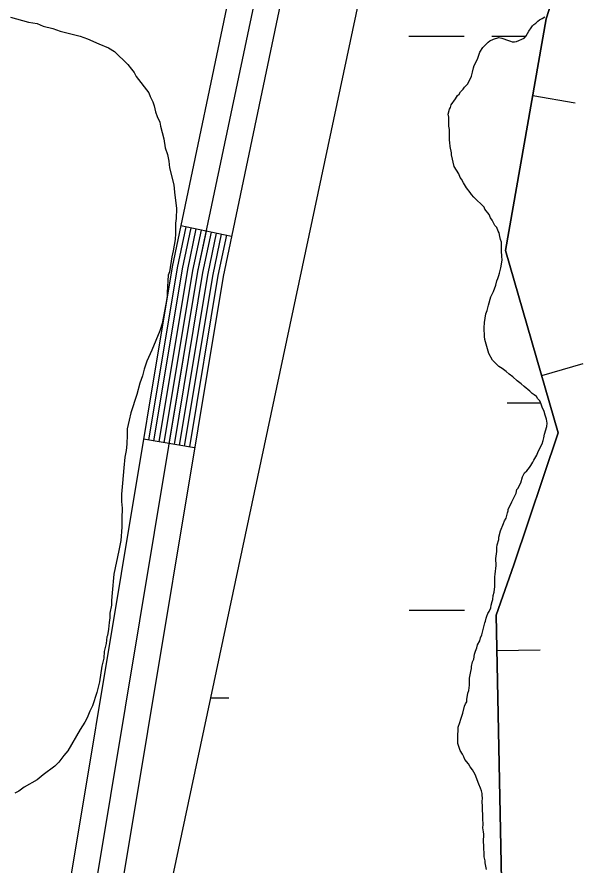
# Model space of a CAD drawing. Extents: x 3279314 to 3317160, y 734079 to 759431.
# Drawn here: x 3296147.4 to 3296480.5, y 750549.8 to 751041.2 of the extents above; entities that cross this region are included whole.
import ezdxf

# ---------------------------------------------------------------- set-up
doc = ezdxf.new("R2010")
doc.units = 0
for name, color, linetype in [('V-BORW-LINE', 7, 'Continuous'), ('V-ROAD-CNTR', 7, 'Continuous'), ('V-SITE-VEGE', 7, 'Continuous'), ('V-WETL-SWMP', 7, 'Continuous')]:
    doc.layers.add(name, color=color, linetype=linetype)

msp = doc.modelspace()

# ---------------------------------------------------------------- linework, layer by layer
at = {"layer": 'V-BORW-LINE'}
for p, q in [((3296446.19, 750995.65), (3296470.81, 750991.33)), ((3296451.38, 750833.37), (3296475.4, 750840.31)), ((3296425.48, 750674.07), (3296450.48, 750674.57))]:
    msp.add_line(p, q, dxfattribs=at)
for points in [[(3296429.86, 749846.6), (3296356.36, 750138.12), (3296300.27, 750170.71), (3296296.77, 750201.74), (3296300.06, 750290.06), (3296366.06, 750327.34), (3296393.75, 750320.19), (3296404.45, 750351.94), (3296420.88, 750419.06), (3296429.63, 750464.61), (3296425.08, 750694.56), (3296435.22, 750723.66), (3296460.97, 750800.14), (3296430.46, 750905.89), (3296453.98, 751040.11), (3296460.84, 751062.1)], [(3296460.84, 751062.1), (3296453.98, 751040.11), (3296430.46, 750905.89), (3296460.97, 750800.14), (3296435.22, 750723.66), (3296425.08, 750694.56), (3296429.63, 750464.61), (3296420.88, 750419.06), (3296404.45, 750351.94), (3296393.75, 750320.19), (3296366.06, 750327.34), (3296300.06, 750290.06), (3296296.77, 750201.74), (3296300.27, 750170.71), (3296356.36, 750138.12), (3296429.86, 749846.6)]]:
    msp.add_lwpolyline(points, dxfattribs=at)
at = {"layer": 'V-ROAD-CNTR'}
for p, q in [((3296271.65, 750914.03), (3296242.3, 750920.2)), ((3296250.27, 750791.53), (3296220.68, 750796.45))]:
    msp.add_line(p, q, dxfattribs=at)
for points in [[(3297341.26, 751930.85), (3296915.83, 751938.21), (3296866.82, 751936.99), (3296808.31, 751935.48), (3296752.48, 751908.6), (3296723.24, 751892.7), (3296676.46, 751857.36), (3296648.91, 751823.42), (3296595.73, 751739.15), (3296525.2, 751607.2), (3296470.01, 751515.35), (3296416.05, 751418.95), (3296374.91, 751343.25), (3296298.04, 751128.15), (3296274.68, 751074.23), (3296237.29, 750896.41), (3296178.22, 750541.03), (3296181.06, 750425.69), (3296167.17, 750240.82), (3296155.6, 750208.32), (3296126.43, 750085.87)], [(3297340.71, 751900.86), (3296915.95, 751908.2), (3296867.58, 751907), (3296815.53, 751905.66), (3296766.17, 751881.9), (3296739.54, 751867.41), (3296697.45, 751835.62), (3296673.32, 751805.9), (3296621.68, 751724.05), (3296551.3, 751592.39), (3296495.96, 751500.29), (3296442.32, 751404.46), (3296402.38, 751330.97), (3296325.96, 751117.13), (3296303.42, 751065.09), (3296266.78, 750890.86), (3296208.28, 750538.92), (3296211.09, 750424.93), (3296196.78, 750234.56), (3296184.41, 750199.79), (3296155.62, 750078.94), (3296150.4, 750058.65)], [(3296608.7, 751731.6), (3296538.25, 751599.79), (3296482.98, 751507.82), (3296429.18, 751411.71), (3296388.64, 751337.11), (3296312, 751122.64), (3296289.05, 751069.66), (3296252.04, 750893.64), (3296193.25, 750539.98), (3296196.08, 750425.31), (3296181.98, 750237.69), (3296170.01, 750204.06), (3296141.06, 750082.55), (3296117.92, 749992.65), (3296114.27, 749918.43), (3296099.47, 749742.4), (3296084.08, 749701.21)], [(3296245.23, 750919.58), (3296240.24, 750895.86), (3296223.64, 750795.96)], [(3296248.17, 750918.97), (3296243.19, 750895.3), (3296226.6, 750795.47)], [(3296251.1, 750918.35), (3296246.14, 750894.75), (3296229.56, 750794.98)], [(3296254.04, 750917.73), (3296249.09, 750894.19), (3296232.52, 750794.49)], [(3296256.97, 750917.11), (3296252.04, 750893.64), (3296235.47, 750794)], [(3296259.91, 750916.5), (3296254.99, 750893.08), (3296238.43, 750793.5)], [(3296262.85, 750915.88), (3296257.94, 750892.53), (3296241.39, 750793.01)], [(3296265.78, 750915.26), (3296260.89, 750891.97), (3296244.35, 750792.52)], [(3296268.72, 750914.65), (3296263.83, 750891.42), (3296247.31, 750792.03)]]:
    msp.add_lwpolyline(points, dxfattribs=at)
at = {"layer": 'V-SITE-VEGE'}
for points in [[(3296143.73, 751041.01), (3296154.08, 751038.08), (3296159.06, 751037.37), (3296162.52, 751035.89), (3296168.27, 751034.43), (3296172.5, 751032.95), (3296184, 751030.04), (3296188.23, 751028.56), (3296194.76, 751025.58), (3296200.53, 751023.36), (3296204, 751021.11), (3296211.74, 751013.56), (3296213.68, 751010.91), (3296215.23, 751009.02), (3296216.41, 751006.74), (3296223.79, 750997.27), (3296224.58, 750994.99), (3296226.15, 750991.95), (3296226.94, 750989.66), (3296227.75, 750986.23), (3296228.55, 750983.57), (3296230.12, 750980.14), (3296230.53, 750977.86), (3296232.53, 750970.62), (3296233.36, 750965.27), (3296234.56, 750961.47), (3296235.37, 750957.65), (3296235.8, 750953.84), (3296238.21, 750943.93), (3296238.65, 750939.72), (3296239.91, 750930.18), (3296239.6, 750924.45), (3296239.25, 750921.76), (3296239.33, 750915.65), (3296238.99, 750912.2), (3296237.93, 750905.69), (3296237.2, 750902.24), (3296235.78, 750893.43), (3296235.04, 750891.51), (3296234.4, 750881.56), (3296234.43, 750879.27), (3296233.72, 750874.67), (3296231.57, 750863.56), (3296230.09, 750859.33), (3296225.64, 750848.19), (3296222.66, 750841.65), (3296221.19, 750837.05), (3296220.09, 750833.21), (3296218.62, 750828.99), (3296216.78, 750822.47), (3296213.48, 750811.72), (3296212.38, 750807.5), (3296211.29, 750802.52), (3296211.34, 750799.08), (3296211.02, 750793.72), (3296210.69, 750789.89), (3296209.97, 750786.06), (3296209.28, 750779.94), (3296208.63, 750771.14), (3296207.95, 750764.62), (3296208, 750760.42), (3296208.43, 750756.6), (3296208.12, 750750.48), (3296208.18, 750745.51), (3296207.51, 750737.86), (3296206.44, 750732.11), (3296203.55, 750718.31), (3296202.54, 750707.59), (3296202.21, 750703.01), (3296202.24, 750700.33), (3296201.15, 750695.73), (3296201.19, 750693.05), (3296200.84, 750690.37), (3296200.5, 750686.54), (3296199.79, 750682.71), (3296199.41, 750681.94), (3296199.08, 750678.11), (3296197.99, 750673.51), (3296197.65, 750669.69), (3296196.56, 750665.08), (3296195.15, 750655.89), (3296193.7, 750649.76), (3296191.11, 750642.08), (3296189.62, 750639), (3296188.14, 750635.16), (3296186.65, 750632.47), (3296184.02, 750628.23)], [(3296184.02, 750628.23), (3296176.91, 750615.91), (3296174.65, 750613.2), (3296171.64, 750609.34), (3296169.38, 750607.02), (3296162.56, 750601.96), (3296159.15, 750599.24), (3296151.56, 750594.94), (3296148.53, 750592.61), (3296146.25, 750591.44)]]:
    msp.add_lwpolyline(points, dxfattribs=at)
at = {"layer": 'V-WETL-SWMP'}
for p, q in [((3296374.47, 751030.08), (3296406.47, 751030.1)), ((3296422.47, 751030.11), (3296442.44, 751030.12)), ((3296431.43, 750817.51), (3296450.76, 750817.52)), ((3296374.64, 750697.41), (3296406.64, 750697.43)), ((3296259.48, 750646.61), (3296270.08, 750646.61))]:
    msp.add_line(p, q, dxfattribs=at)
for points in [[(3296779.36, 751764.63), (3296679.15, 751694.43), (3296558.91, 751564.06), (3296371.1, 751261.6), (3296358.49, 751112.77), (3296222.65, 750473.17), (3296179.82, 750207.51), (3296248.27, 750079.83), (3296348.47, 749969.51), (3296388.55, 749889.29), (3296408.6, 749768.94), (3296388.23, 749630.47), (3296396.8, 749350.52), (3296471.03, 748859.18), (3296445.33, 748722.06), (3296439.62, 748350.7), (3296459.61, 748125.03), (3296485.3, 747970.77), (3296458.7, 747833.43), (3296378.53, 747703.05), (3296308.39, 747612.8), (3296188.14, 747512.51)], [(3296779.36, 751764.63), (3296679.15, 751694.43), (3296558.91, 751564.06), (3296371.1, 751261.6), (3296358.49, 751112.77), (3296222.65, 750473.17), (3296179.82, 750207.51), (3296248.27, 750079.83), (3296348.47, 749969.51), (3296388.55, 749889.29), (3296408.6, 749768.94), (3296388.23, 749630.47), (3296396.8, 749350.52), (3296471.03, 748859.18), (3296445.33, 748722.06), (3296439.62, 748350.7), (3296459.61, 748125.03), (3296485.3, 747970.77), (3296458.7, 747833.43), (3296378.53, 747703.05), (3296308.39, 747612.8), (3296188.14, 747512.51)], [(3296448.41, 750821.24), (3296447.11, 750822.26), (3296445.82, 750823.01), (3296444.52, 750824.28), (3296441.14, 750827.07), (3296439.58, 750828.59), (3296437.24, 750830.36), (3296434.64, 750832.64), (3296432.57, 750834.16), (3296430.75, 750835.68), (3296428.42, 750837.45), (3296426.6, 750838.71), (3296422.96, 750842.26), (3296420.85, 750846.09), (3296418.44, 750854.29), (3296418.16, 750856.08), (3296418.1, 750860.97), (3296418.32, 750864.05), (3296419.02, 750869.2), (3296419.77, 750871.01), (3296420.51, 750874.11), (3296421.99, 750879.01), (3296423.49, 750882.11), (3296424.73, 750885.72), (3296425.47, 750888.31), (3296425.97, 750889.6), (3296426.46, 750891.4), (3296426.96, 750892.69), (3296427.69, 750895.79), (3296428.41, 750900.17), (3296428.38, 750902.48), (3296428.08, 750905.56), (3296428.02, 750910.7), (3296427.49, 750912.23), (3296427.21, 750914.03), (3296426.67, 750916.08), (3296426.14, 750917.1), (3296425.34, 750919.15), (3296424.3, 750920.42), (3296422.72, 750923.49), (3296421.68, 750924.76), (3296420.88, 750926.81), (3296418.53, 750929.86), (3296418, 750930.88), (3296412.02, 750936.72), (3296410.71, 750938.25), (3296409.93, 750939.52), (3296407.84, 750942.07), (3296406, 750945.13), (3296404.95, 750947.17), (3296404.16, 750948.19), (3296403.37, 750950.24), (3296400.74, 750954.57), (3296399.12, 750961.24), (3296399.1, 750962.52), (3296398.29, 750966.11), (3296398.26, 750968.42), (3296397.98, 750969.7), (3296397.91, 750975.87), (3296397.62, 750977.93), (3296397.56, 750983.07), (3296397.28, 750984.86), (3296398.02, 750987.7), (3296398.52, 750988.73), (3296399.01, 750990.28), (3296401.54, 750993.65), (3296402.54, 750995.72), (3296403.56, 750996.51), (3296404.32, 750997.8), (3296405.84, 750999.36), (3296406.6, 751000.4), (3296408.63, 751002.48), (3296410.63, 751006.88), (3296411.37, 751009.2), (3296411.86, 751011.78), (3296412.35, 751013.07), (3296414.11, 751016.69), (3296414.86, 751018.5), (3296415.6, 751020.82), (3296417.37, 751023.41), (3296420.41, 751026.53), (3296421.43, 751027.32), (3296423.47, 751028.37), (3296426.55, 751029.18), (3296428.35, 751028.95), (3296432.23, 751027.45), (3296433.26, 751027.21), (3296434.29, 751026.71), (3296435.58, 751026.72), (3296436.86, 751026.99), (3296441.21, 751028.85), (3296442.47, 751030.15), (3296443.98, 751033), (3296445.24, 751034.81), (3296446, 751036.1), (3296446.76, 751036.89), (3296448.04, 751037.67), (3296449.05, 751038.71), (3296450.07, 751039.5), (3296451.6, 751040.29), (3296453.13, 751041.33)], [(3296448.41, 750821.24), (3296447.11, 750822.26), (3296445.82, 750823.01), (3296444.52, 750824.28), (3296441.14, 750827.07), (3296439.58, 750828.59), (3296437.24, 750830.36), (3296434.64, 750832.64), (3296432.57, 750834.16), (3296430.75, 750835.68), (3296428.42, 750837.45), (3296426.6, 750838.71), (3296422.96, 750842.26), (3296420.85, 750846.09), (3296418.44, 750854.29), (3296418.16, 750856.08), (3296418.1, 750860.97), (3296418.32, 750864.05), (3296419.02, 750869.2), (3296419.77, 750871.01), (3296420.51, 750874.11), (3296421.99, 750879.01), (3296423.49, 750882.11), (3296424.73, 750885.72), (3296425.47, 750888.31), (3296425.97, 750889.6), (3296426.46, 750891.4), (3296426.96, 750892.69), (3296427.69, 750895.79), (3296428.41, 750900.17), (3296428.38, 750902.48), (3296428.08, 750905.56), (3296428.02, 750910.7), (3296427.49, 750912.23), (3296427.21, 750914.03), (3296426.67, 750916.08), (3296426.14, 750917.1), (3296425.34, 750919.15), (3296424.3, 750920.42), (3296422.72, 750923.49), (3296421.68, 750924.76), (3296420.88, 750926.81), (3296418.53, 750929.86), (3296418, 750930.88), (3296412.02, 750936.72), (3296410.71, 750938.25), (3296409.93, 750939.52), (3296407.84, 750942.07), (3296406, 750945.13), (3296404.95, 750947.17), (3296404.16, 750948.19), (3296403.37, 750950.24), (3296400.74, 750954.57), (3296399.12, 750961.24), (3296399.1, 750962.52), (3296398.29, 750966.11), (3296398.26, 750968.42), (3296397.98, 750969.7), (3296397.91, 750975.87), (3296397.62, 750977.93), (3296397.56, 750983.07), (3296397.28, 750984.86), (3296398.02, 750987.7), (3296398.52, 750988.73), (3296399.01, 750990.28), (3296401.54, 750993.65), (3296402.54, 750995.72), (3296403.56, 750996.51), (3296404.32, 750997.8), (3296405.84, 750999.36), (3296406.6, 751000.4), (3296408.63, 751002.48), (3296410.63, 751006.88), (3296411.37, 751009.2), (3296411.86, 751011.78), (3296412.35, 751013.07), (3296414.11, 751016.69), (3296414.86, 751018.5), (3296415.6, 751020.82), (3296417.37, 751023.41), (3296420.41, 751026.53), (3296421.43, 751027.32), (3296423.47, 751028.37), (3296426.55, 751029.18), (3296428.35, 751028.95), (3296432.23, 751027.45), (3296433.26, 751027.21), (3296434.29, 751026.71), (3296435.58, 751026.72), (3296436.86, 751026.99), (3296441.21, 751028.85), (3296442.47, 751030.15), (3296443.98, 751033), (3296445.24, 751034.81), (3296446, 751036.1), (3296446.76, 751036.89), (3296448.04, 751037.67), (3296449.05, 751038.71), (3296450.07, 751039.5), (3296451.6, 751040.29), (3296453.13, 751041.33)], [(3296416.88, 750586.42), (3296417.11, 750588.74), (3296416.84, 750590.02), (3296416.82, 750591.31), (3296416.54, 750592.85), (3296416.01, 750594.38), (3296414.95, 750596.68), (3296412.83, 750602.31), (3296411.25, 750604.86), (3296409.95, 750606.64), (3296408.9, 750608.43), (3296406.81, 750610.97), (3296406.27, 750612.51), (3296405.48, 750614.04), (3296404.17, 750616.08), (3296402.84, 750620.18), (3296402.77, 750625.32), (3296403, 750627.64), (3296402.98, 750629.69), (3296403.97, 750632.28), (3296404.46, 750634.34), (3296405.71, 750637.7), (3296406.68, 750641.82), (3296407.18, 750643.11), (3296407.94, 750644.41), (3296407.92, 750645.69), (3296408.65, 750649.3), (3296409.14, 750650.85), (3296409.62, 750653.94), (3296409.56, 750658.05), (3296410.29, 750661.91), (3296410.78, 750663.72), (3296410.77, 750664.75), (3296411.25, 750667.58), (3296412, 750669.13), (3296412.48, 750671.97), (3296412.97, 750673.77), (3296413.72, 750675.58), (3296414.21, 750677.39), (3296415.46, 750679.71), (3296415.96, 750681.52), (3296416.71, 750683.07), (3296418.42, 750690.03), (3296418.92, 750691.07), (3296419.16, 750692.87), (3296419.66, 750693.9), (3296420.15, 750695.45), (3296420.91, 750696.75), (3296421.91, 750698.82), (3296422.15, 750700.36), (3296422.64, 750702.42), (3296423.14, 750703.71), (3296423.36, 750706.03), (3296423.85, 750707.84), (3296424.33, 750711.18), (3296424.26, 750716.84), (3296424.5, 750718.38), (3296424.95, 750723.27), (3296424.9, 750727.39), (3296425.36, 750731.5), (3296425.33, 750733.82), (3296425.57, 750735.36), (3296426.56, 750738.46), (3296426.54, 750739.74), (3296427.53, 750743.35), (3296429.27, 750747.75), (3296429.77, 750749.3), (3296430.78, 750750.85), (3296431.51, 750753.94), (3296432.01, 750754.98), (3296432, 750756.01), (3296432.75, 750757.3), (3296434, 750760.14), (3296436.51, 750765.32), (3296437, 750767.38), (3296437.76, 750768.16), (3296438.26, 750769.45), (3296439.26, 750771.26), (3296440.25, 750774.62), (3296441.5, 750776.95), (3296442.77, 750778.25), (3296444.29, 750780.06), (3296445.05, 750781.36), (3296446.31, 750783.17), (3296446.81, 750784.46), (3296448.57, 750787.32), (3296449.32, 750789.38), (3296451.58, 750793.78), (3296452.32, 750795.84), (3296452.56, 750797.39), (3296453.05, 750799.45), (3296454.28, 750803.84), (3296454.51, 750805.9), (3296454.23, 750808.21), (3296453.43, 750810.51), (3296452.89, 750812.56), (3296451.57, 750815.11), (3296451.03, 750816.91), (3296450.24, 750818.7), (3296449.2, 750819.97), (3296448.41, 750821.24)], [(3296416.88, 750586.42), (3296417.11, 750588.74), (3296416.84, 750590.02), (3296416.82, 750591.31), (3296416.54, 750592.85), (3296416.01, 750594.38), (3296414.95, 750596.68), (3296412.83, 750602.31), (3296411.25, 750604.86), (3296409.95, 750606.64), (3296408.9, 750608.43), (3296406.81, 750610.97), (3296406.27, 750612.51), (3296405.48, 750614.04), (3296404.17, 750616.08), (3296402.84, 750620.18), (3296402.77, 750625.32), (3296403, 750627.64), (3296402.98, 750629.69), (3296403.97, 750632.28), (3296404.46, 750634.34), (3296405.71, 750637.7), (3296406.68, 750641.82), (3296407.18, 750643.11), (3296407.94, 750644.41), (3296407.92, 750645.69), (3296408.65, 750649.3), (3296409.14, 750650.85), (3296409.62, 750653.94), (3296409.56, 750658.05), (3296410.29, 750661.91), (3296410.78, 750663.72), (3296410.77, 750664.75), (3296411.25, 750667.58), (3296412, 750669.13), (3296412.48, 750671.97), (3296412.97, 750673.77), (3296413.72, 750675.58), (3296414.21, 750677.39), (3296415.46, 750679.71), (3296415.96, 750681.52), (3296416.71, 750683.07), (3296418.42, 750690.03), (3296418.92, 750691.07), (3296419.16, 750692.87), (3296419.66, 750693.9), (3296420.15, 750695.45), (3296420.91, 750696.75), (3296421.91, 750698.82), (3296422.15, 750700.36), (3296422.64, 750702.42), (3296423.14, 750703.71), (3296423.36, 750706.03), (3296423.85, 750707.84), (3296424.33, 750711.18), (3296424.26, 750716.84), (3296424.5, 750718.38), (3296424.95, 750723.27), (3296424.9, 750727.39), (3296425.36, 750731.5), (3296425.33, 750733.82), (3296425.57, 750735.36), (3296426.56, 750738.46), (3296426.54, 750739.74), (3296427.53, 750743.35), (3296429.27, 750747.75), (3296429.77, 750749.3), (3296430.78, 750750.85), (3296431.51, 750753.94), (3296432.01, 750754.98), (3296432, 750756.01), (3296432.75, 750757.3), (3296434, 750760.14), (3296436.51, 750765.32), (3296437, 750767.38), (3296437.76, 750768.16), (3296438.26, 750769.45), (3296439.26, 750771.26), (3296440.25, 750774.62), (3296441.5, 750776.95), (3296442.77, 750778.25), (3296444.29, 750780.06), (3296445.05, 750781.36), (3296446.31, 750783.17), (3296446.81, 750784.46), (3296448.57, 750787.32), (3296449.32, 750789.38), (3296451.58, 750793.78), (3296452.32, 750795.84), (3296452.56, 750797.39), (3296453.05, 750799.45), (3296454.28, 750803.84), (3296454.51, 750805.9), (3296454.23, 750808.21), (3296453.43, 750810.51), (3296452.89, 750812.56), (3296451.57, 750815.11), (3296451.03, 750816.91), (3296450.24, 750818.7), (3296449.2, 750819.97), (3296448.41, 750821.24)], [(3296419.43, 750547.13), (3296418.61, 750550.97), (3296418.59, 750552.26), (3296418.05, 750554.56), (3296417.96, 750561.5), (3296417.69, 750562.79), (3296417.67, 750564.58), (3296417.9, 750566.39), (3296417.88, 750567.67), (3296417.61, 750568.95), (3296417.33, 750571.26), (3296417.56, 750573.32), (3296417.26, 750576.66), (3296417.17, 750583.86), (3296416.88, 750586.42)], [(3296419.43, 750547.13), (3296418.61, 750550.97), (3296418.59, 750552.26), (3296418.05, 750554.56), (3296417.96, 750561.5), (3296417.69, 750562.79), (3296417.67, 750564.58), (3296417.9, 750566.39), (3296417.88, 750567.67), (3296417.61, 750568.95), (3296417.33, 750571.26), (3296417.56, 750573.32), (3296417.26, 750576.66), (3296417.17, 750583.86), (3296416.88, 750586.42)]]:
    msp.add_lwpolyline(points, dxfattribs=at)

doc.saveas('drawing.dxf')
